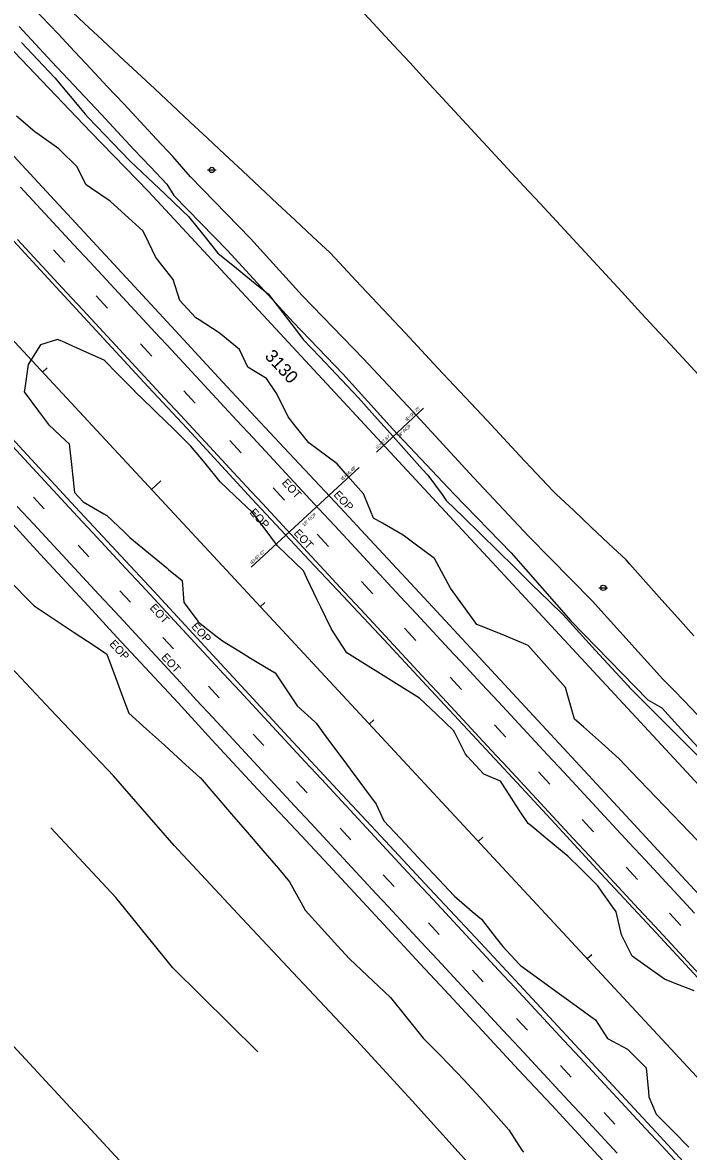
# Model space of a CAD drawing. Extents: x 2132221 to 2141942, y 535736 to 547298.
# Drawn here: x 2132964 to 2133380, y 545931 to 546636 of the extents above; entities that cross this region are included whole.
import ezdxf

# ---------------------------------------------------------------- set-up
doc = ezdxf.new("R2010")
doc.units = 0
for name, color, linetype in [('RD_EX_DR_Inlet_txCode', 7, 'Continuous'), ('RD_EX_DR_Pipe', 7, 'Continuous'), ('RD_EX_DR_Pipe_txCode', 7, 'Continuous'), ('RD_EX_Driveway', 7, 'Continuous'), ('RD_EX_Fence_Other', 7, 'Continuous'), ('RD_EX_Misc', 7, 'Continuous'), ('RD_EX_Misc_txCode', 7, 'Continuous'), ('RD_EX_Road', 7, 'Continuous'), ('RD_EX_Road_txCode', 7, 'Continuous'), ('RD_EX_SU_Pole', 7, 'Continuous'), ('RD_EX_VEG', 7, 'Continuous'), ('RD_HC_Cl', 7, 'Continuous'), ('RD_HC_Data_Tic', 7, 'Continuous'), ('RD_HC_TX_Sta50', 7, 'Continuous'), ('TOPO_E_TLIML-Line', 7, 'Continuous')]:
    doc.layers.add(name, color=color, linetype=linetype)

msp = doc.modelspace()

# ---------------------------------------------------------------- linework, layer by layer
at = {"layer": 'RD_EX_DR_Pipe'}
for points in [[(2133184.75, 546368.2), (2133213.95, 546395.56)], [(2133106.33, 546296.22), (2133173.93, 546358.61)]]:
    msp.add_lwpolyline(points, dxfattribs=at)
at = {"layer": 'RD_EX_Driveway'}
for points in [[(2133068.4, 546540.01), (2133057.5, 546552.75), (2133047.24, 546563.69), (2133036.98, 546574.64), (2133026.72, 546585.58), (2133016.46, 546596.52), (2133006.2, 546607.47), (2132995.95, 546618.41), (2132985.69, 546629.35), (2132975.43, 546640.3), (2132965.17, 546651.24), (2132954.91, 546662.18)], [(2132961.31, 546633.89), (2132981.82, 546611.99), (2133012.58, 546579.14), (2133022.83, 546568.19), (2133033.09, 546557.25), (2133043.38, 546546.33), (2133053.66, 546535.42), (2133057.98, 546528.42)], [(2133207.22, 546393.67), (2133176.47, 546426.38), (2133138.26, 546466.03), (2133105.93, 546501.63), (2133068.4, 546540.01)], [(2133194.84, 546382.51), (2133163.73, 546417.15), (2133132.87, 546449.02), (2133091.85, 546493.96), (2133057.98, 546528.42)], [(2133207.22, 546393.67), (2133245.18, 546352.25), (2133279.92, 546315.53), (2133319.47, 546275.28), (2133363.63, 546226.37)], [(2133194.84, 546382.51), (2133233.27, 546341.81), (2133268.87, 546305.28), (2133306.12, 546262.84), (2133354.16, 546213.47)], [(2133489.03, 546094), (2133484.33, 546098.84), (2133474.04, 546109.75), (2133463.75, 546120.66), (2133453.45, 546131.57), (2133443.16, 546142.48), (2133432.87, 546153.4), (2133422.58, 546164.31), (2133412.28, 546175.22), (2133401.99, 546186.13), (2133381.41, 546207.95), (2133371.11, 546218.87), (2133363.63, 546226.37)], [(2133354.16, 546213.47), (2133362.89, 546208.52), (2133373.04, 546197.47), (2133393.34, 546175.38), (2133403.49, 546164.34), (2133413.64, 546153.29), (2133433.93, 546131.2), (2133444.08, 546120.16), (2133464.38, 546098.07), (2133474.53, 546087.03), (2133475.17, 546084.74)]]:
    msp.add_lwpolyline(points, dxfattribs=at)
at = {"layer": 'RD_EX_Fence_Other'}
msp.add_line((2132981.11, 546207.18), (2132949.86, 546240.46), dxfattribs=at)
for points in [[(2132718.45, 546876.18), (2132754.05, 546838.18), (2132786.42, 546803.61), (2132820.62, 546765.93), (2132852.97, 546730.87), (2132888.25, 546693.63), (2132954.09, 546622.53), (2133005.98, 546568.28), (2133042.27, 546531.01), (2133352.09, 546196.76), (2133402.07, 546142.88), (2133437.92, 546105.33)], [(2133247.11, 545918.42), (2133207.05, 545962.94), (2133172.12, 546000.85), (2133132.43, 546043.11), (2133100.73, 546076.88), (2133058.16, 546122.42), (2133020.44, 546165.96), (2132981.11, 546207.18)], [(2133110.47, 545993.58), (2133057.51, 546045.98), (2133021.74, 546089.88), (2132981.26, 546133.49)]]:
    msp.add_lwpolyline(points, dxfattribs=at)
at = {"layer": 'RD_EX_Misc'}
for p, q in [((2132982.82, 546494.47), (2132989.92, 546486.79)), ((2133009.46, 546465.72), (2133016.57, 546458.04)), ((2133037.18, 546435.77), (2133044.29, 546428.09)), ((2133064.29, 546406.39), (2133071.39, 546398.71)), ((2133093.1, 546375.36), (2133100.2, 546367.68)), ((2133120.13, 546345.91), (2133127.24, 546338.23)), ((2132970.31, 546340.01), (2132977.02, 546332.76)), ((2133147.57, 546316.87), (2133154.67, 546309.19)), ((2132998.2, 546309.99), (2133004.9, 546302.74)), ((2133175.23, 546287.4), (2133182.33, 546279.72)), ((2133024.34, 546281.61), (2133031.04, 546274.36)), ((2133202.15, 546258.18), (2133209.25, 546250.5)), ((2133051.08, 546252.46), (2133057.78, 546245.21)), ((2133079.65, 546221.98), (2133086.35, 546214.74)), ((2133230.69, 546227.55), (2133237.79, 546219.87)), ((2133258.43, 546197.76), (2133265.53, 546190.08)), ((2133107.52, 546192.09), (2133114.23, 546184.84)), ((2133285.91, 546168.51), (2133293.01, 546160.83)), ((2133134.62, 546162.51), (2133141.33, 546155.26)), ((2133313.09, 546138.68), (2133320.19, 546131)), ((2133162, 546133.28), (2133168.7, 546126.03)), ((2133340.63, 546108.91), (2133347.73, 546101.23)), ((2133188.92, 546104.15), (2133195.62, 546096.9)), ((2133367.81, 546080.1), (2133374.91, 546072.42)), ((2133217.11, 546074.11), (2133223.81, 546066.86)), ((2133244.56, 546044.54), (2133251.27, 546037.29)), ((2133272.24, 546014.44), (2133278.94, 546007.2)), ((2133299.68, 545985), (2133306.39, 545977.75)), ((2133326.84, 545955.61), (2133333.54, 545948.36))]:
    msp.add_line(p, q, dxfattribs=at)
for points in [[(2132962.23, 546533.58), (2132972.44, 546522.6), (2132982.66, 546511.61), (2132992.87, 546500.63), (2132995.41, 546497.9), (2133005.61, 546486.91), (2133015.82, 546475.91), (2133026.03, 546464.92), (2133036.24, 546453.93), (2133046.44, 546442.94), (2133056.65, 546431.95), (2133066.86, 546420.96), (2133077.07, 546409.97), (2133087.27, 546398.98), (2133097.48, 546387.99), (2133107.69, 546376.99), (2133117.9, 546366), (2133128.1, 546355.01), (2133138.31, 546344.02), (2133148.52, 546333.03), (2133158.73, 546322.04), (2133168.93, 546311.05), (2133179.14, 546300.06), (2133189.35, 546289.06), (2133199.56, 546278.07), (2133209.76, 546267.08), (2133219.97, 546256.09), (2133230.18, 546245.1), (2133240.39, 546234.11), (2133250.59, 546223.12), (2133260.8, 546212.13), (2133271.01, 546201.14), (2133281.22, 546190.14), (2133291.42, 546179.15), (2133301.63, 546168.16), (2133311.84, 546157.17), (2133322.05, 546146.18), (2133332.25, 546135.19), (2133342.46, 546124.2), (2133352.67, 546113.21), (2133362.88, 546102.21), (2133373.08, 546091.22), (2133383.29, 546080.23)], [(2132960.36, 546500.9), (2132970.56, 546489.91), (2132980.77, 546478.91), (2132990.97, 546467.92), (2133001.17, 546456.92), (2133011.37, 546445.92), (2133021.57, 546434.93), (2133031.78, 546423.93), (2133041.98, 546412.93), (2133052.18, 546401.94), (2133062.38, 546390.94), (2133072.59, 546379.95), (2133082.79, 546368.95), (2133092.99, 546357.95), (2133103.19, 546346.96), (2133113.39, 546335.96), (2133123.6, 546324.97), (2133133.8, 546313.97), (2133144, 546302.97), (2133144.21, 546302.74), (2133154.42, 546291.75), (2133164.63, 546280.77), (2133174.84, 546269.78), (2133185.05, 546258.79), (2133195.26, 546247.8), (2133205.47, 546236.81), (2133215.68, 546225.82), (2133225.89, 546214.83), (2133236.1, 546203.84), (2133246.31, 546192.85), (2133256.52, 546181.87), (2133266.73, 546170.88), (2133276.94, 546159.89), (2133287.15, 546148.9), (2133297.36, 546137.91), (2133307.57, 546126.92), (2133317.78, 546115.93), (2133327.99, 546104.94), (2133338.2, 546093.95), (2133348.41, 546082.96), (2133358.62, 546071.98), (2133368.83, 546060.99), (2133379.04, 546050), (2133389.25, 546039.01)], [(2132957.14, 546371.94), (2132967.34, 546360.95), (2132977.54, 546349.95), (2132987.75, 546338.96), (2132997.95, 546327.96), (2133007.44, 546317.73), (2133017.65, 546306.74), (2133027.85, 546295.74), (2133038.05, 546284.75), (2133048.26, 546273.75), (2133058.46, 546262.76), (2133068.66, 546251.76), (2133078.86, 546240.77), (2133089.07, 546229.77), (2133099.27, 546218.78), (2133109.47, 546207.78), (2133119.68, 546196.78), (2133129.88, 546185.79), (2133140.08, 546174.79), (2133150.29, 546163.8), (2133160.49, 546152.8), (2133170.69, 546141.81), (2133180.9, 546130.81), (2133191.1, 546119.82), (2133201.3, 546108.82), (2133209.83, 546099.64), (2133220.04, 546088.65), (2133230.25, 546077.66), (2133240.45, 546066.67), (2133250.66, 546055.68), (2133260.87, 546044.69), (2133271.08, 546033.7), (2133281.29, 546022.71), (2133291.5, 546011.72), (2133301.71, 546000.73), (2133311.92, 545989.74), (2133322.13, 545978.75), (2133332.33, 545967.76), (2133342.54, 545956.77), (2133352.75, 545945.78), (2133362.96, 545934.79), (2133373.17, 545923.8)], [(2132960.11, 546334.29), (2132970.31, 546323.29), (2132980.51, 546312.29), (2132990.71, 546301.29), (2133000.91, 546290.29), (2133011.11, 546279.3), (2133021.31, 546268.3), (2133031.51, 546257.3), (2133041.71, 546246.3), (2133051.91, 546235.3), (2133062.11, 546224.3), (2133072.31, 546213.31), (2133082.51, 546202.31), (2133092.71, 546191.31), (2133102.91, 546180.31), (2133113.11, 546169.31), (2133123.31, 546158.31), (2133133.51, 546147.31), (2133143.71, 546136.32), (2133153.91, 546125.32), (2133164.11, 546114.32), (2133174.31, 546103.32), (2133184.51, 546092.32), (2133192.09, 546084.15), (2133202.3, 546073.16), (2133212.51, 546062.17), (2133222.71, 546051.18), (2133232.92, 546040.19), (2133243.13, 546029.2), (2133253.34, 546018.21), (2133263.55, 546007.22), (2133273.76, 545996.23), (2133283.97, 545985.24), (2133294.18, 545974.25), (2133304.39, 545963.26), (2133314.6, 545952.27), (2133324.8, 545941.28), (2133335.01, 545930.29)]]:
    msp.add_lwpolyline(points, dxfattribs=at)
at = {"layer": 'RD_EX_Road'}
for points in [[(2132646.5, 546887.91), (2132670.47, 546862.23), (2132703.34, 546826.75), (2132732.33, 546795.14), (2132762.48, 546763.02), (2132802, 546720.53), (2132837.75, 546682.35), (2132871.73, 546645.93), (2132915.51, 546598.38), (2132950.43, 546561.24), (2132980.91, 546528.31), (2133017.78, 546488.55), (2133051.28, 546452.29), (2133091.15, 546409.19), (2133126.96, 546370.83), (2133161.94, 546333.52)], [(2132620.99, 546862.81), (2132653.01, 546829.02), (2132683.72, 546795.64), (2132711.61, 546765.3), (2132742.06, 546732.25), (2132775.2, 546696.69), (2132807.29, 546662.07), (2132842.52, 546624.19), (2132870.85, 546593.84), (2132907.37, 546554.37), (2132945.73, 546513.09), (2132979.6, 546476.53), (2133009.39, 546444.35), (2133039.28, 546411.9), (2133069.03, 546379.97), (2133097.37, 546349.26), (2133106.79, 546338.99), (2133142.64, 546300.7)], [(2132558.86, 546805.33), (2132586.59, 546775.83), (2132616.52, 546743.7), (2132648.82, 546709), (2132681.31, 546673.68), (2132728.23, 546623.24), (2132759.22, 546589.75), (2132794.57, 546551.34), (2132826.29, 546517.17), (2132858.43, 546482.74), (2132892.56, 546446), (2132936.22, 546399.08), (2132963.92, 546369.17), (2132993.89, 546336.74), (2133024.93, 546303.4), (2133045.55, 546281.31), (2133079.95, 546244.07)], [(2132534.12, 546778.6), (2132550.88, 546760.69), (2132573.37, 546736.42), (2132594.17, 546714.08), (2132620.31, 546686), (2132640.1, 546664.6), (2132660.81, 546642.36), (2132680.08, 546621.37), (2132706.56, 546592.67), (2132731.48, 546566.07), (2132754.11, 546541.55), (2132777.18, 546516.84), (2132791.46, 546501.77), (2132819.98, 546470.76), (2132843.57, 546445.49), (2132869.74, 546417.29), (2132895.83, 546389.26), (2132920.66, 546362.25), (2132948.65, 546332.47), (2132974.62, 546304.38), (2133004.66, 546271.97), (2133022.43, 546252.61), (2133060.7, 546211.59)], [(2133161.94, 546333.52), (2133180.49, 546313.58), (2133217.11, 546274.21), (2133248.68, 546240.21), (2133280.34, 546206.2), (2133309.21, 546175.02), (2133340.42, 546141.2), (2133377.87, 546100.64), (2133417.48, 546058.15), (2133459.51, 546012.67), (2133493.66, 545975.87), (2133529.44, 545937.45), (2133568.75, 545895.06), (2133605.42, 545855.69), (2133634, 545824.81), (2133663.35, 545793.52), (2133691.68, 545763.11)], [(2133142.64, 546300.7), (2133160.55, 546281.63), (2133189.45, 546250.82), (2133215.99, 546222.31), (2133244.72, 546191.52), (2133272.48, 546161.52), (2133296.23, 546135.98), (2133324.85, 546104.95), (2133356.69, 546070.92), (2133390.88, 546033.97), (2133424.84, 545997.33), (2133456.63, 545963.29), (2133488.73, 545928.48), (2133513.79, 545901.63), (2133539.52, 545873.63), (2133568.53, 545842.4), (2133601.25, 545807.03), (2133625.77, 545780.72), (2133653.72, 545750.71)], [(2133079.95, 546244.07), (2133102.57, 546219.55), (2133129.77, 546190.19), (2133160.4, 546157.24), (2133187.44, 546128.25), (2133217.83, 546095.69), (2133249.57, 546061.76), (2133279.4, 546029.56), (2133305.8, 546001.15), (2133334.97, 545969.69), (2133361.96, 545940.76), (2133385.81, 545914.7), (2133414.58, 545884.14), (2133438.7, 545858.1), (2133473.01, 545821.13), (2133501.56, 545789.89), (2133528.72, 545760.92), (2133539.67, 545749.43), (2133563.1, 545723.97), (2133589.18, 545696)], [(2133060.7, 546211.59), (2133081.86, 546188.53), (2133110.58, 546157.45), (2133137.72, 546128.55), (2133160.17, 546104.49), (2133189.3, 546073.03), (2133212, 546048.45), (2133227.39, 546032.09), (2133248.25, 546009.72), (2133273.4, 545982.39), (2133294.01, 545960.39), (2133323.23, 545928.93), (2133344.07, 545906.78), (2133381.66, 545865.78), (2133399.76, 545846.19), (2133424.5, 545819.6), (2133447.51, 545794.78), (2133474.07, 545766.76), (2133499.45, 545739.18), (2133524.24, 545712.68), (2133540.64, 545694.6), (2133562.66, 545671.2)]]:
    msp.add_lwpolyline(points, dxfattribs=at)
at = {"layer": 'RD_EX_SU_Pole'}
for p, q in [((2133079.03, 546544.38), (2133084.53, 546544.38)), ((2133323.6, 546283.4), (2133329.1, 546283.4))]:
    msp.add_line(p, q, dxfattribs=at)
for centre in [(2133081.79, 546544.39), (2133326.36, 546283.4)]:
    msp.add_circle(centre, 1.65, dxfattribs=at)
at = {"layer": 'RD_EX_VEG'}
for points in [[(2133382.93, 546253.37), (2133372.94, 546264.56), (2133362.95, 546275.75), (2133352.97, 546286.94), (2133342.98, 546298.13), (2133340.61, 546300.79), (2133329.7, 546311.07), (2133318.78, 546321.36), (2133307.87, 546331.65), (2133296.96, 546341.94), (2133294.77, 546344.01), (2133284.52, 546354.96), (2133274.27, 546365.91), (2133264.02, 546376.86), (2133253.77, 546387.82), (2133243.52, 546398.77), (2133233.27, 546409.72), (2133223.03, 546420.68), (2133212.78, 546431.63), (2133202.53, 546442.58), (2133192.28, 546453.53), (2133182.03, 546464.49), (2133171.78, 546475.44), (2133161.53, 546486.39), (2133155.72, 546492.6), (2133144.76, 546502.84), (2133133.8, 546513.08), (2133122.84, 546523.32), (2133111.88, 546533.56), (2133100.92, 546543.8), (2133089.96, 546554.04), (2133079, 546564.28), (2133068.04, 546574.52), (2133057.08, 546584.76), (2133046.12, 546595), (2133035.16, 546605.24), (2133024.2, 546615.48), (2133013.23, 546625.72), (2133002.27, 546635.96), (2132994.82, 546642.93)], [(2132962.92, 546624.06), (2132973.17, 546613.11), (2132983.42, 546602.16), (2132983.63, 546601.94), (2132993.29, 546590.47), (2133002.95, 546578.99), (2133004.57, 546577.07), (2133015, 546566.28), (2133025.42, 546555.49), (2133030.83, 546549.89), (2133041.7, 546539.55), (2133052.57, 546529.22), (2133063.45, 546518.89), (2133067.3, 546515.22), (2133076.71, 546503.54), (2133085.62, 546492.47), (2133097.27, 546483.02), (2133108.92, 546473.57), (2133117.06, 546466.97), (2133126.2, 546455.08), (2133135.34, 546443.18), (2133138.88, 546438.57), (2133149.19, 546427.67), (2133159.49, 546416.77), (2133169.79, 546405.87), (2133173.38, 546402.07), (2133183.38, 546390.9), (2133193.39, 546379.73), (2133203.4, 546368.55), (2133213.4, 546357.38), (2133216.72, 546353.67), (2133225.61, 546341.59), (2133228.24, 546338.03), (2133238.95, 546327.54), (2133249.67, 546317.04), (2133260.39, 546306.55), (2133271.11, 546296.06), (2133281.83, 546285.56), (2133292.55, 546275.07), (2133301.37, 546266.44), (2133311.48, 546255.36), (2133321.6, 546244.29), (2133331.72, 546233.22), (2133341.84, 546222.14), (2133342.61, 546221.29), (2133353.2, 546210.66), (2133363.78, 546200.04), (2133374.37, 546189.41), (2133384.95, 546178.78)], [(2133385.4, 546125.45), (2133375.02, 546136.27), (2133364.64, 546147.1), (2133354.26, 546157.92), (2133343.87, 546168.75), (2133336.37, 546176.57), (2133325.16, 546186.53), (2133313.95, 546196.5), (2133308.36, 546201.46), (2133304.27, 546215.89), (2133302.75, 546221.24), (2133292.8, 546232.46), (2133282.84, 546243.68), (2133279.52, 546247.43), (2133265.63, 546253.1), (2133251.74, 546258.77), (2133247.46, 546260.52), (2133238.56, 546272.59), (2133230.83, 546283.08), (2133223.78, 546296.32), (2133220.91, 546301.71), (2133208.86, 546310.65), (2133201.37, 546316.22), (2133188.39, 546323.73), (2133182.9, 546326.9), (2133177.1, 546340.74), (2133176.49, 546342.17), (2133166.55, 546353.41), (2133160.01, 546360.8), (2133147.97, 546369.75), (2133142.38, 546373.9), (2133133.06, 546385.64), (2133129.41, 546390.24), (2133122.81, 546403.71), (2133122.08, 546405.2), (2133115.98, 546414.06), (2133104.23, 546421.23), (2133099.04, 546432.23), (2133087.44, 546441.74), (2133086.37, 546442.61), (2133073.77, 546450.75), (2133071.72, 546452.08), (2133061.8, 546462.77), (2133057.68, 546475.9), (2133048.42, 546487.7), (2133046.53, 546490.1), (2133040.03, 546503.62), (2133038.75, 546506.29), (2133027.66, 546516.39), (2133018.3, 546524.91), (2133005.88, 546533.32), (2133003.19, 546535.15), (2132997.54, 546546.44), (2132986.8, 546556.91), (2132986.1, 546557.59), (2132973.83, 546566.23), (2132971.14, 546568.13), (2132959.82, 546577.98)], [(2133383.17, 546031.6), (2133369.22, 546037.09), (2133364.55, 546038.93), (2133352.34, 546047.63), (2133344.41, 546053.28), (2133337.69, 546066.72), (2133334.49, 546081.07), (2133325.75, 546093.27), (2133322.89, 546097.26), (2133312.28, 546107.87), (2133304.27, 546115.89), (2133292.65, 546125.38), (2133281.03, 546134.86), (2133279.39, 546136.2), (2133273.89, 546144.6), (2133265.68, 546157.15), (2133262.05, 546162.7), (2133251.76, 546167.04), (2133241.58, 546178.05), (2133240.32, 546179.41), (2133233.61, 546192.83), (2133232.84, 546194.38), (2133221.93, 546204.67), (2133211.62, 546214.38), (2133198.9, 546222.32), (2133188.88, 546228.58), (2133176.16, 546236.53), (2133166.14, 546242.78), (2133158, 546255.38), (2133156.37, 546257.9), (2133149.85, 546271.41), (2133147.67, 546275.92), (2133141.15, 546289.42), (2133138.97, 546293.93), (2133128.22, 546304.39), (2133122.8, 546309.66), (2133113.78, 546321.65), (2133107.06, 546330.57), (2133096.21, 546340.93), (2133087.06, 546349.66), (2133077.54, 546361.25), (2133068.75, 546371.95), (2133058.01, 546382.43), (2133047.27, 546392.9), (2133044.48, 546395.62), (2133033.74, 546406.09), (2133033.67, 546406.17), (2133023.14, 546416.85), (2133014.47, 546425.64), (2133001.8, 546431.29), (2132988.1, 546437.4), (2132985.43, 546438.59), (2132974.79, 546435.26), (2132967.01, 546422.89), (2132964.88, 546408.04), (2132964.56, 546405.78), (2132973.52, 546393.75), (2132979.67, 546385.48), (2132990.66, 546375.26), (2132992.65, 546373.41), (2132994.33, 546358.51), (2132994.78, 546354.48), (2132996.08, 546343.02), (2133001.35, 546337.07), (2133014.39, 546329.67), (2133016.15, 546328.67), (2133027.04, 546318.35), (2133030.65, 546314.93), (2133042.19, 546305.35), (2133053.74, 546295.78), (2133054.76, 546294.93), (2133063.17, 546287.95), (2133064.23, 546274.31), (2133073.15, 546262.26), (2133073.38, 546261.94), (2133085.22, 546252.73), (2133088.49, 546250.19), (2133101.31, 546242.38), (2133106.05, 546239.5), (2133118.86, 546231.7), (2133121.32, 546230.2), (2133129.67, 546217.74), (2133135.04, 546209.72), (2133146.13, 546199.62), (2133146.95, 546198.88), (2133154.73, 546188.34), (2133163.65, 546176.28), (2133168.19, 546170.13), (2133177.1, 546158.06), (2133184.37, 546148.23), (2133189.23, 546137.95), (2133199.48, 546127.01), (2133202.81, 546123.45), (2133213.06, 546112.5), (2133213.43, 546112.11), (2133223.68, 546101.16), (2133233.12, 546091.08), (2133244.52, 546081.33), (2133250.28, 546076.42), (2133259.48, 546064.57), (2133263.55, 546059.32), (2133273.87, 546048.43), (2133274.7, 546047.56), (2133286.83, 546038.73), (2133298.95, 546029.91), (2133304.92, 546025.57), (2133317.04, 546016.74), (2133321.43, 546013.55), (2133329.03, 546001.9), (2133341.55, 545995.18), (2133352.15, 545984.57), (2133353.14, 545983.58), (2133354.54, 545968.64), (2133354.82, 545965.56), (2133359.4, 545954.57), (2133370.01, 545943.96), (2133379.85, 545934.1)], [(2132954.53, 546288.86), (2132964.96, 546278.08), (2132970.72, 546272.13), (2132983.24, 546263.86), (2132995.75, 546255.59), (2133008.27, 546247.32), (2133016.23, 546242.06), (2133021.43, 546227.99), (2133026.63, 546213.92), (2133029.86, 546205.19), (2133040.98, 546195.13), (2133052.11, 546185.07), (2133063.24, 546175.02), (2133074.37, 546164.96), (2133074.48, 546164.86), (2133084.26, 546153.49), (2133094.04, 546142.11), (2133103.82, 546130.74), (2133113.59, 546119.36), (2133123.37, 546107.99), (2133130.38, 546099.83), (2133137.59, 546086.68), (2133140.17, 546082), (2133150.28, 546070.92), (2133160.39, 546059.84), (2133167.9, 546051.61), (2133178.8, 546041.3), (2133189.69, 546030.99), (2133193.39, 546027.49), (2133202.81, 546015.81), (2133212.23, 546004.14), (2133213.84, 546002.14), (2133224.35, 545991.44), (2133234.86, 545980.73), (2133239.33, 545976.18), (2133249.35, 545965.01), (2133259.37, 545953.85), (2133267.42, 545944.88), (2133275.51, 545932.25), (2133276.42, 545930.83)]]:
    msp.add_lwpolyline(points, dxfattribs=at)
at = {"layer": 'RD_HC_Cl'}
msp.add_line((2132442.23, 546992.78), (2135969.5, 543194.56), dxfattribs=at)
at = {"layer": 'RD_HC_Data_Tic'}
for p, q in [((2132975.94, 546418.06), (2132978.87, 546420.79)), ((2133043.99, 546344.79), (2133049.85, 546350.23)), ((2133112.04, 546271.51), (2133114.97, 546274.23)), ((2133180.09, 546198.24), (2133183.02, 546200.96)), ((2133248.14, 546124.96), (2133251.07, 546127.68)), ((2133316.19, 546051.68), (2133319.12, 546054.41))]:
    msp.add_line(p, q, dxfattribs=at)
at = {"layer": 'TOPO_E_TLIML-Line'}
for points in [[(2133388.81, 546413.27), (2133378.62, 546424.28), (2133368.43, 546435.28), (2133358.24, 546446.29), (2133348.05, 546457.3), (2133337.86, 546468.31), (2133327.68, 546479.32), (2133317.49, 546490.32), (2133307.3, 546501.33), (2133297.11, 546512.34), (2133286.92, 546523.35), (2133276.73, 546534.36), (2133266.54, 546545.36), (2133256.35, 546556.37), (2133246.16, 546567.38), (2133235.97, 546578.39), (2133225.78, 546589.4), (2133215.59, 546600.4), (2133205.4, 546611.41), (2133195.21, 546622.42), (2133185.02, 546633.43), (2133174.83, 546644.44)], [(2132955.24, 545999.98), (2132965.44, 545988.98), (2132975.63, 545977.98), (2132985.83, 545966.98), (2132996.03, 545955.98), (2133006.22, 545944.98), (2133016.42, 545933.97), (2133026.62, 545922.97)]]:
    msp.add_lwpolyline(points, dxfattribs=at)

# ---------------------------------------------------------------- texts
at = {"layer": 'RD_EX_DR_Inlet_txCode'}
for s, rotation, p in [("IE=96.75'", 43.13901, (2133203.73, 546387.36)), ("IE=97.67'", 43.13901, (2133185.16, 546369.95)), ("IE=96.48'", 42.70045, (2133163.47, 546350.31)), ("IE=97.47'", 42.70045, (2133106.75, 546297.98))]:
    msp.add_text(s, height=2, rotation=rotation, dxfattribs=at).set_placement(p)
at = {"layer": 'RD_EX_DR_Pipe_txCode'}
for rotation, p in [(43.13901, (2133198.69, 546376.89)), (42.70045, (2133139.45, 546321.68))]:
    msp.add_text('18" RCP', height=2, rotation=rotation, dxfattribs=at).set_placement(p)
at = {"layer": 'RD_EX_Misc_txCode'}
for p in [(2133125.25, 546348.74), (2133132.66, 546317.27), (2133042.65, 546270.66), (2133049.89, 546239.78)]:
    msp.add_text('EOT', height=5, rotation=312.69776, dxfattribs=at).set_placement(p)
at = {"layer": 'RD_EX_Road_txCode'}
for p in [(2133157.53, 546341.34), (2133105.01, 546330.26), (2133068.65, 546258.95), (2133017.45, 546248.06)]:
    msp.add_text('EOP', height=5, rotation=312.69776, dxfattribs=at).set_placement(p)
at = {"layer": 'RD_HC_TX_Sta50'}
msp.add_text('3130', height=8, rotation=312.88179, dxfattribs=at).set_placement((2133114.39, 546427.7))

doc.saveas('drawing.dxf')
